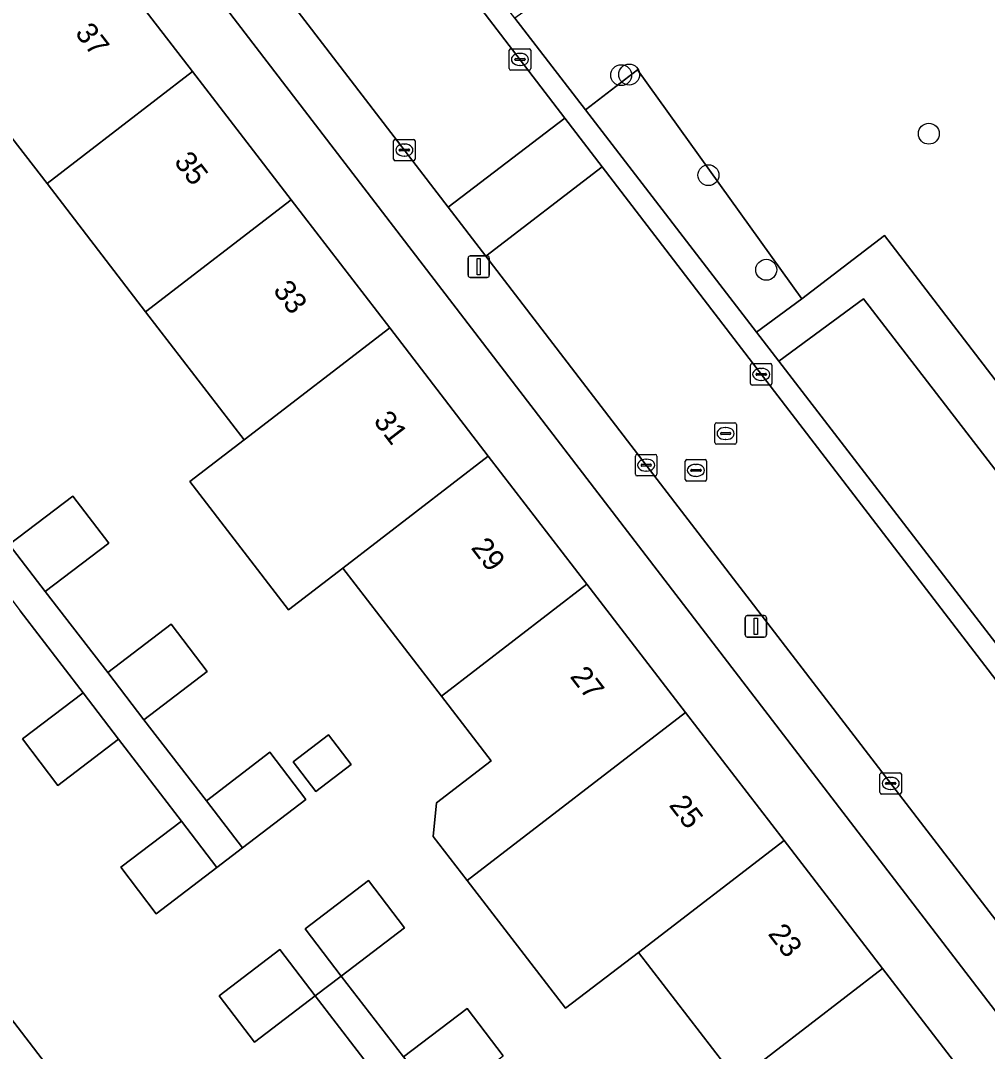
# Model space of a CAD drawing. Extents: x 159352 to 160617, y 385888 to 387323.
# Drawn here: x 160267.44 to 160312.55, y 386630 to 386678.07 of the extents above; entities that cross this region are included whole.
import ezdxf

# ---------------------------------------------------------------- set-up
doc = ezdxf.new("R2010")
doc.units = 0
for name, color, linetype in [('IMGEO_Boom', 7, 'Continuous'), ('IMGEO_Erf', 7, 'Continuous'), ('IMGEO_Groenvoorziening', 7, 'Continuous'), ('IMGEO_Haag', 7, 'Continuous'), ('IMGEO_Kolk', 7, 'Continuous'), ('IMGEO_Lichtmast', 7, 'Continuous'), ('IMGEO_Pand', 7, 'Continuous'), ('IMGEO_Pand_nummerreeks', 7, 'Continuous'), ('IMGEO_Rijbaan_lokaal_open', 7, 'Continuous'), ('IMGEO_Rioolput', 7, 'Continuous'), ('IMGEO_Voetpad_open', 7, 'Continuous')]:
    doc.layers.add(name, color=color, linetype=linetype)

msp = doc.modelspace()

# ---------------------------------------------------------------- linework, layer by layer
at = {"layer": 'IMGEO_Boom'}
for centre in [(160295.465, 386675.527), (160295.839, 386675.557), (160309.821, 386672.796), (160299.537, 386670.863), (160302.236, 386666.451)]:
    msp.add_circle(centre, 0.489, dxfattribs=at)
at = {"layer": 'IMGEO_Erf'}
for points in [[(160268.57, 386685.028), (160265.832, 386682.925), (160266.245, 386682.375), (160266.848, 386682.844), (160268.788, 386680.318), (160271.306, 386682.262), (160271.567, 386681.95), (160270.992, 386681.508), (160275.465, 386675.695), (160280.066, 386669.717), (160284.665, 386663.74), (160289.265, 386657.763), (160293.864, 386651.786), (160298.464, 386645.809), (160303.064, 386639.832), (160307.663, 386633.855), (160312.263, 386627.878)], [(160325.389, 386615.639), (160272.537, 386684.512)], [(160300.876, 386628.632), (160296.276, 386634.609), (160292.866, 386632.008), (160288.277, 386637.97), (160286.697, 386640.023), (160286.847, 386641.581), (160289.399, 386643.545), (160287.077, 386646.562), (160282.477, 386652.539), (160279.945, 386650.591), (160275.345, 386656.568), (160277.877, 386658.516), (160273.277, 386664.494), (160268.677, 386670.471), (160267.041, 386672.597)], [(160260.134, 386625.987), (160255.544, 386631.973), (160250.955, 386637.959), (160246.366, 386643.945), (160241.776, 386649.932), (160237.325, 386655.738), (160236.906, 386655.416), (160236.675, 386655.716), (160244.608, 386661.798), (160244.841, 386661.494), (160244.325, 386661.1), (160247.367, 386657.132), (160248.774, 386655.296), (160251.166, 386657.13), (160255.756, 386651.143), (160253.364, 386649.309), (160257.953, 386643.324), (160260.474, 386645.246), (160265.048, 386639.248), (160262.542, 386637.337), (160267.132, 386631.351), (160271.721, 386625.365)], [(160266.915, 386653.643), (160269.874, 386655.899), (160271.554, 386653.696), (160268.595, 386651.44), (160271.515, 386647.666), (160274.474, 386649.922), (160276.154, 386647.719), (160273.195, 386645.463), (160276.114, 386641.689), (160279.073, 386643.945), (160280.753, 386641.742), (160277.794, 386639.486), (160276.6, 386638.571), (160273.772, 386636.414), (160272.119, 386638.581), (160274.947, 386640.738), (160272.01, 386644.557), (160269.182, 386642.4), (160267.529, 386644.567), (160270.357, 386646.724), (160267.421, 386650.543)], [(160231.086, 386652.432), (160283.64, 386583.809), (160299.606, 386595.938), (160297.429, 386598.805), (160303.426, 386603.36), (160299.546, 386608.64), (160296.718, 386606.483), (160295.065, 386608.65), (160297.893, 386610.807), (160294.958, 386614.626), (160292.13, 386612.469), (160290.477, 386614.636), (160293.305, 386616.793), (160290.369, 386620.611), (160287.541, 386618.454), (160285.888, 386620.621), (160288.716, 386622.778), (160285.779, 386626.598), (160282.951, 386624.441), (160281.298, 386626.608), (160284.126, 386628.765), (160281.19, 386632.584), (160282.394, 386633.509)], [(160282.394, 386633.509), (160285.314, 386629.735), (160288.273, 386631.991), (160289.953, 386629.788)]]:
    msp.add_lwpolyline(points, dxfattribs=at)
for points in [[(160282.867, 386643.38), (160281.217, 386642.121), (160280.16, 386643.507), (160281.81, 386644.765)], [(160283.673, 386637.968), (160285.353, 386635.765), (160282.394, 386633.509), (160280.714, 386635.712)], [(160281.19, 386632.584), (160278.362, 386630.427), (160276.709, 386632.594), (160279.537, 386634.751)]]:
    msp.add_lwpolyline(points, close=True, dxfattribs=at)
at = {"layer": 'IMGEO_Groenvoorziening'}
for points in [[(160342.032, 386669.433), (160339.348, 386667.542), (160330.767, 386679.723), (160325.285, 386675.947), (160312.656, 386693.871), (160304.057, 386687.784), (160290.51, 386678.189), (160293.804, 386673.91), (160296.222, 386675.772), (160303.901, 386665.103), (160307.748, 386668.055), (160321.615, 386649.982), (160344.407, 386666.176)], [(160303.901, 386665.103), (160296.222, 386675.772), (160293.804, 386673.91), (160301.781, 386663.547)], [(160321.615, 386649.982), (160307.748, 386668.055), (160303.901, 386665.103), (160301.781, 386663.547), (160302.826, 386662.19), (160306.777, 386665.089), (160319.555, 386648.519)], [(160319.555, 386648.519), (160306.777, 386665.089), (160302.826, 386662.19), (160315.544, 386645.669)]]:
    msp.add_lwpolyline(points, close=True, dxfattribs=at)
at = {"layer": 'IMGEO_Haag'}
msp.add_lwpolyline([(160321.615, 386649.982), (160307.748, 386668.055), (160303.901, 386665.103), (160301.781, 386663.547), (160302.826, 386662.19), (160306.777, 386665.089), (160319.555, 386648.519)], close=True, dxfattribs=at)
at = {"layer": 'IMGEO_Kolk'}
for p, q in [((160290.318, 386676.761), (160291.17, 386676.761)), ((160290.243, 386675.835), (160290.243, 386676.687)), ((160290.502, 386676.255), (160290.502, 386676.267)), ((160290.545, 386676.304), (160290.943, 386676.304)), ((160290.731, 386676.541), (160290.756, 386676.541)), ((160290.986, 386676.267), (160290.986, 386676.255)), ((160291.244, 386676.687), (160291.244, 386675.835)), ((160290.94, 386676.218), (160290.542, 386676.218)), ((160290.754, 386675.981), (160290.729, 386675.981)), ((160291.17, 386675.761), (160290.318, 386675.761)), ((160284.85, 386671.608), (160284.85, 386672.46)), ((160284.925, 386672.534), (160285.777, 386672.534)), ((160285.851, 386672.46), (160285.851, 386671.608)), ((160285.109, 386672.028), (160285.109, 386672.04)), ((160285.547, 386671.991), (160285.149, 386671.991)), ((160285.152, 386672.077), (160285.55, 386672.077)), ((160285.338, 386672.314), (160285.363, 386672.314)), ((160285.593, 386672.04), (160285.593, 386672.028)), ((160285.777, 386671.534), (160284.925, 386671.534)), ((160285.361, 386671.754), (160285.336, 386671.754)), ((160301.5, 386661.146), (160301.5, 386661.998)), ((160301.575, 386662.072), (160302.427, 386662.072)), ((160301.988, 386661.852), (160302.013, 386661.852)), ((160302.501, 386661.998), (160302.501, 386661.146)), ((160301.759, 386661.566), (160301.759, 386661.578)), ((160302.197, 386661.529), (160301.799, 386661.529)), ((160301.802, 386661.615), (160302.2, 386661.615)), ((160302.243, 386661.578), (160302.243, 386661.566)), ((160302.427, 386661.072), (160301.575, 386661.072)), ((160302.011, 386661.292), (160301.986, 386661.292)), ((160296.133, 386656.911), (160296.133, 386657.763)), ((160296.208, 386657.837), (160297.06, 386657.837)), ((160296.621, 386657.617), (160296.646, 386657.617)), ((160297.134, 386657.763), (160297.134, 386656.911)), ((160296.392, 386657.331), (160296.392, 386657.343)), ((160296.83, 386657.294), (160296.432, 386657.294)), ((160296.435, 386657.38), (160296.833, 386657.38)), ((160296.644, 386657.057), (160296.619, 386657.057)), ((160296.876, 386657.343), (160296.876, 386657.331)), ((160297.06, 386656.837), (160296.208, 386656.837)), ((160307.543, 386642.068), (160307.543, 386642.92)), ((160307.618, 386642.994), (160308.47, 386642.994)), ((160308.031, 386642.774), (160308.056, 386642.774)), ((160308.544, 386642.92), (160308.544, 386642.068)), ((160307.802, 386642.488), (160307.802, 386642.5)), ((160308.24, 386642.451), (160307.842, 386642.451)), ((160307.845, 386642.537), (160308.243, 386642.537)), ((160308.054, 386642.214), (160308.029, 386642.214)), ((160308.286, 386642.5), (160308.286, 386642.488)), ((160308.47, 386641.994), (160307.618, 386641.994))]:
    msp.add_line(p, q, dxfattribs=at)
for points in [[(160290.318, 386676.761), (160291.17, 386676.761)], [(160290.243, 386675.835), (160290.243, 386676.687)], [(160291.244, 386676.687), (160291.244, 386675.835)], [(160291.17, 386675.761), (160290.318, 386675.761)], [(160284.85, 386671.608), (160284.85, 386672.46)], [(160284.925, 386672.534), (160285.777, 386672.534)], [(160285.851, 386672.46), (160285.851, 386671.608)], [(160285.777, 386671.534), (160284.925, 386671.534)], [(160301.5, 386661.146), (160301.5, 386661.998)], [(160301.575, 386662.072), (160302.427, 386662.072)], [(160302.501, 386661.998), (160302.501, 386661.146)], [(160302.427, 386661.072), (160301.575, 386661.072)], [(160296.133, 386656.911), (160296.133, 386657.763)], [(160296.208, 386657.837), (160297.06, 386657.837)], [(160297.134, 386657.763), (160297.134, 386656.911)], [(160297.06, 386656.837), (160296.208, 386656.837)], [(160307.543, 386642.068), (160307.543, 386642.92)], [(160307.618, 386642.994), (160308.47, 386642.994)], [(160308.544, 386642.92), (160308.544, 386642.068)], [(160308.47, 386641.994), (160307.618, 386641.994)]]:
    msp.add_lwpolyline(points, dxfattribs=at)
for centre, radius, start, end in [((160290.32, 386676.685), 0.0765, 91.552, 178.448), ((160290.32, 386676.685), 0.0765, 91.552, 178.448), ((160291.168, 386676.685), 0.0765, 1.552, 88.448), ((160291.168, 386676.685), 0.0765, 1.552, 88.448), ((160290.542, 386676.264), 0.0403, 85.8775, 175.7526), ((160290.539, 386676.254), 0.0366, 178.938, 274.7102), ((160290.943, 386676.261), 0.043, 264.8664, 352.4533), ((160290.947, 386676.266), 0.0386, 1.7309, 96.639), ((160290.32, 386675.837), 0.0765, 181.552, 268.448), ((160290.32, 386675.837), 0.0765, 181.552, 268.448), ((160291.168, 386675.837), 0.0765, 271.552, 358.448), ((160291.168, 386675.837), 0.0765, 271.552, 358.448), ((160284.927, 386672.458), 0.0765, 91.552, 178.448), ((160284.927, 386672.458), 0.0765, 91.552, 178.448), ((160285.775, 386672.458), 0.0765, 1.552, 88.448), ((160285.775, 386672.458), 0.0765, 1.552, 88.448), ((160285.149, 386672.037), 0.0403, 85.8775, 175.7526), ((160285.146, 386672.027), 0.0366, 178.938, 274.7102), ((160285.55, 386672.034), 0.043, 264.8664, 352.4533), ((160285.554, 386672.039), 0.0386, 1.7309, 96.639), ((160284.927, 386671.61), 0.0765, 181.552, 268.448), ((160284.927, 386671.61), 0.0765, 181.552, 268.448), ((160285.775, 386671.61), 0.0765, 271.552, 358.448), ((160285.775, 386671.61), 0.0765, 271.552, 358.448), ((160301.577, 386661.996), 0.0765, 91.552, 178.448), ((160301.577, 386661.996), 0.0765, 91.552, 178.448), ((160302.425, 386661.996), 0.0765, 1.552, 88.448), ((160302.425, 386661.996), 0.0765, 1.552, 88.448), ((160301.799, 386661.575), 0.0403, 85.8775, 175.7526), ((160301.796, 386661.565), 0.0366, 178.938, 274.7102), ((160302.2, 386661.572), 0.043, 264.8664, 352.4533), ((160302.204, 386661.577), 0.0386, 1.7309, 96.639), ((160301.577, 386661.148), 0.0765, 181.552, 268.448), ((160301.577, 386661.148), 0.0765, 181.552, 268.448), ((160302.425, 386661.148), 0.0765, 271.552, 358.448), ((160302.425, 386661.148), 0.0765, 271.552, 358.448), ((160296.21, 386657.761), 0.0765, 91.552, 178.448), ((160296.21, 386657.761), 0.0765, 91.552, 178.448), ((160297.058, 386657.761), 0.0765, 1.552, 88.448), ((160297.058, 386657.761), 0.0765, 1.552, 88.448), ((160296.432, 386657.34), 0.0403, 85.8775, 175.7526), ((160296.429, 386657.33), 0.0366, 178.938, 274.7102), ((160296.833, 386657.337), 0.043, 264.8664, 352.4533), ((160296.837, 386657.342), 0.0386, 1.7309, 96.639), ((160296.21, 386656.913), 0.0765, 181.552, 268.448), ((160296.21, 386656.913), 0.0765, 181.552, 268.448), ((160297.058, 386656.913), 0.0765, 271.552, 358.448), ((160297.058, 386656.913), 0.0765, 271.552, 358.448), ((160307.62, 386642.918), 0.0765, 91.552, 178.448), ((160307.62, 386642.918), 0.0765, 91.552, 178.448), ((160308.468, 386642.918), 0.0765, 1.552, 88.448), ((160308.468, 386642.918), 0.0765, 1.552, 88.448), ((160307.842, 386642.497), 0.0403, 85.8775, 175.7526), ((160307.839, 386642.487), 0.0366, 178.938, 274.7102), ((160308.243, 386642.494), 0.043, 264.8664, 352.4533), ((160308.247, 386642.499), 0.0386, 1.7309, 96.639), ((160307.62, 386642.07), 0.0765, 181.552, 268.448), ((160307.62, 386642.07), 0.0765, 181.552, 268.448), ((160308.468, 386642.07), 0.0765, 271.552, 358.448), ((160308.468, 386642.07), 0.0765, 271.552, 358.448)]:
    msp.add_arc(centre, radius, start, end, dxfattribs=at)
for centre, major_axis, ratio, start_param, end_param in [((160290.73, 386676.261), (-0.387, 0.002), 0.722429, 4.712389, 7.853982), ((160290.755, 386676.261), (-0.39, 0.002), 0.717154, 1.570796, 4.712389), ((160285.337, 386672.034), (-0.387, 0.002), 0.722429, 4.712389, 7.853982), ((160285.362, 386672.034), (-0.39, 0.002), 0.717154, 1.570796, 4.712389), ((160301.987, 386661.572), (-0.387, 0.002), 0.722429, 4.712389, 7.853982), ((160302.012, 386661.572), (-0.39, 0.002), 0.717154, 1.570796, 4.712389), ((160296.62, 386657.337), (-0.387, 0.002), 0.722429, 4.712389, 7.853982), ((160296.645, 386657.337), (-0.39, 0.002), 0.717154, 1.570796, 4.712389), ((160308.03, 386642.494), (-0.387, 0.002), 0.722429, 4.712389, 7.853982), ((160308.055, 386642.494), (-0.39, 0.002), 0.717154, 1.570796, 4.712389)]:
    msp.add_ellipse(centre, major_axis=major_axis, ratio=ratio, start_param=start_param, end_param=end_param, dxfattribs=at)
at = {"layer": 'IMGEO_Lichtmast'}
for p, q in [((160288.323, 386666.194), (160288.323, 386666.994)), ((160288.323, 386666.994), (160288.323, 386666.194)), ((160288.423, 386667.094), (160289.213, 386667.094)), ((160289.213, 386667.094), (160288.423, 386667.094)), ((160289.313, 386666.994), (160289.313, 386666.194)), ((160289.313, 386666.194), (160289.313, 386666.994)), ((160289.213, 386666.094), (160288.423, 386666.094)), ((160288.423, 386666.094), (160289.213, 386666.094)), ((160301.352, 386650.319), (160302.142, 386650.319)), ((160302.142, 386650.319), (160301.352, 386650.319)), ((160301.252, 386649.419), (160301.252, 386650.219)), ((160301.252, 386650.219), (160301.252, 386649.419)), ((160302.242, 386650.219), (160302.242, 386649.419)), ((160302.242, 386649.419), (160302.242, 386650.219)), ((160302.142, 386649.319), (160301.352, 386649.319)), ((160301.352, 386649.319), (160302.142, 386649.319))]:
    msp.add_line(p, q, dxfattribs=at)
for points in [[(160288.743, 386666.969), (160288.893, 386666.969), (160288.893, 386666.219), (160288.743, 386666.219), (160288.743, 386666.969)], [(160301.672, 386650.194), (160301.822, 386650.194), (160301.822, 386649.444), (160301.672, 386649.444), (160301.672, 386650.194)]]:
    msp.add_lwpolyline(points, dxfattribs=at)
for centre, start, end in [((160288.423, 386666.994), 90, 180), ((160288.423, 386666.994), 90, 180), ((160289.213, 386666.994), 0, 90), ((160289.213, 386666.994), 360, 90), ((160288.423, 386666.194), 180, 270), ((160288.423, 386666.194), 180, 270), ((160289.213, 386666.194), 270, 0), ((160289.213, 386666.194), 270, 0), ((160301.352, 386650.219), 90, 180), ((160301.352, 386650.219), 90, 180), ((160302.142, 386650.219), 0, 90), ((160302.142, 386650.219), 360, 90), ((160301.352, 386649.419), 180, 270), ((160301.352, 386649.419), 180, 270), ((160302.142, 386649.419), 270, 0), ((160302.142, 386649.419), 270, 0)]:
    msp.add_arc(centre, 0.1, start, end, dxfattribs=at)
at = {"layer": 'IMGEO_Pand'}
for points in [[(160261.562, 386679.628), (160261.968, 386679.103), (160261.367, 386678.631), (160261.823, 386678.012), (160260.568, 386677.033), (160262.051, 386675.133), (160261.878, 386674.998), (160262.045, 386674.786), (160262.219, 386674.922), (160263.444, 386673.354), (160266.474, 386673.334), (160267.041, 386672.597), (160268.677, 386670.471), (160275.465, 386675.695), (160270.992, 386681.508), (160271.567, 386681.95), (160271.306, 386682.262), (160268.788, 386680.318), (160266.848, 386682.844), (160266.245, 386682.375), (160265.832, 386682.925)], [(160268.677, 386670.471), (160273.277, 386664.494), (160280.066, 386669.717), (160275.465, 386675.695)], [(160273.277, 386664.494), (160277.877, 386658.516), (160284.665, 386663.74), (160280.066, 386669.717)], [(160277.877, 386658.516), (160275.345, 386656.568), (160279.945, 386650.591), (160282.477, 386652.539), (160289.265, 386657.763), (160284.665, 386663.74)], [(160293.864, 386651.786), (160289.265, 386657.763), (160282.477, 386652.539), (160287.077, 386646.562)], [(160271.554, 386653.696), (160269.874, 386655.899), (160266.915, 386653.643), (160268.595, 386651.44)], [(160286.847, 386641.581), (160286.697, 386640.023), (160288.277, 386637.97), (160298.464, 386645.809), (160293.864, 386651.786), (160287.077, 386646.562), (160289.399, 386643.545)], [(160276.154, 386647.719), (160274.474, 386649.922), (160271.515, 386647.666), (160273.195, 386645.463)], [(160270.357, 386646.724), (160267.529, 386644.567), (160269.182, 386642.4), (160272.01, 386644.557)], [(160292.866, 386632.008), (160296.276, 386634.609), (160303.064, 386639.832), (160298.464, 386645.809), (160288.277, 386637.97)], [(160282.867, 386643.38), (160281.81, 386644.765), (160280.16, 386643.507), (160281.217, 386642.121)], [(160280.753, 386641.742), (160279.073, 386643.945), (160276.114, 386641.689), (160277.794, 386639.486)], [(160274.947, 386640.738), (160272.119, 386638.581), (160273.772, 386636.414), (160276.6, 386638.571)], [(160296.276, 386634.609), (160300.876, 386628.632), (160307.663, 386633.855), (160303.064, 386639.832)], [(160285.353, 386635.765), (160283.673, 386637.968), (160280.714, 386635.712), (160282.394, 386633.509)], [(160279.537, 386634.751), (160276.709, 386632.594), (160278.362, 386630.427), (160281.19, 386632.584)], [(160300.876, 386628.632), (160305.476, 386622.655), (160312.263, 386627.878), (160307.663, 386633.855)], [(160289.953, 386629.788), (160288.273, 386631.991), (160285.314, 386629.735), (160286.994, 386627.532)], [(160271.721, 386625.365), (160267.132, 386631.351), (160260.134, 386625.987), (160264.724, 386620)]]:
    msp.add_lwpolyline(points, close=True, dxfattribs=at)
at = {"layer": 'IMGEO_Rijbaan_lokaal_open'}
msp.add_lwpolyline([(160274.842, 386685.724), (160287.398, 386669.368), (160292.842, 386673.522), (160280.364, 386689.808)], dxfattribs=at)
for points in [[(160287.398, 386669.368), (160289.146, 386667.091), (160294.587, 386671.245), (160292.842, 386673.522)], [(160336.439, 386616.787), (160336.419, 386616.785), (160324.982, 386631.527), (160324.964, 386631.67), (160301.075, 386662.777), (160294.587, 386671.245), (160289.146, 386667.091), (160297.299, 386656.471), (160319.91, 386627.059), (160325.603, 386619.624), (160327.6, 386617.016), (160329.073, 386615.092), (160331.331, 386612.143), (160338.335, 386602.995), (160341.052, 386599.452), (160346.516, 386603.637)]]:
    msp.add_lwpolyline(points, close=True, dxfattribs=at)
at = {"layer": 'IMGEO_Rioolput'}
for p, q in [((160299.839, 386658.387), (160299.839, 386659.239)), ((160299.914, 386659.313), (160300.766, 386659.313)), ((160300.327, 386659.093), (160300.352, 386659.093)), ((160300.84, 386659.239), (160300.84, 386658.387)), ((160300.098, 386658.807), (160300.098, 386658.819)), ((160300.536, 386658.77), (160300.138, 386658.77)), ((160300.141, 386658.856), (160300.539, 386658.856)), ((160300.35, 386658.533), (160300.325, 386658.533)), ((160300.582, 386658.819), (160300.582, 386658.807)), ((160300.766, 386658.313), (160299.914, 386658.313)), ((160298.453, 386656.67), (160298.453, 386657.522)), ((160298.528, 386657.596), (160299.38, 386657.596)), ((160299.454, 386657.522), (160299.454, 386656.67)), ((160298.712, 386657.09), (160298.712, 386657.102)), ((160299.15, 386657.053), (160298.752, 386657.053)), ((160298.755, 386657.139), (160299.153, 386657.139)), ((160298.941, 386657.376), (160298.966, 386657.376)), ((160299.196, 386657.102), (160299.196, 386657.09)), ((160299.38, 386656.596), (160298.528, 386656.596)), ((160298.964, 386656.816), (160298.939, 386656.816))]:
    msp.add_line(p, q, dxfattribs=at)
for points in [[(160299.839, 386658.387), (160299.839, 386659.239)], [(160299.914, 386659.313), (160300.766, 386659.313)], [(160300.84, 386659.239), (160300.84, 386658.387)], [(160300.766, 386658.313), (160299.914, 386658.313)], [(160298.453, 386656.67), (160298.453, 386657.522)], [(160298.528, 386657.596), (160299.38, 386657.596)], [(160299.454, 386657.522), (160299.454, 386656.67)], [(160299.38, 386656.596), (160298.528, 386656.596)]]:
    msp.add_lwpolyline(points, dxfattribs=at)
for centre, radius, start, end in [((160299.916, 386659.237), 0.0765, 91.552, 178.448), ((160299.916, 386659.237), 0.0765, 91.552, 178.448), ((160300.764, 386659.237), 0.0765, 1.552, 88.448), ((160300.764, 386659.237), 0.0765, 1.552, 88.448), ((160300.138, 386658.816), 0.0403, 85.8775, 175.7526), ((160300.135, 386658.806), 0.0366, 178.938, 274.7102), ((160300.539, 386658.813), 0.043, 264.8664, 352.4533), ((160300.543, 386658.818), 0.0386, 1.7309, 96.639), ((160299.916, 386658.389), 0.0765, 181.552, 268.448), ((160299.916, 386658.389), 0.0765, 181.552, 268.448), ((160300.764, 386658.389), 0.0765, 271.552, 358.448), ((160300.764, 386658.389), 0.0765, 271.552, 358.448), ((160298.53, 386657.52), 0.0765, 91.552, 178.448), ((160298.53, 386657.52), 0.0765, 91.552, 178.448), ((160299.378, 386657.52), 0.0765, 1.552, 88.448), ((160299.378, 386657.52), 0.0765, 1.552, 88.448), ((160298.752, 386657.099), 0.0403, 85.8775, 175.7526), ((160298.749, 386657.089), 0.0366, 178.938, 274.7102), ((160299.153, 386657.096), 0.043, 264.8664, 352.4533), ((160299.157, 386657.101), 0.0386, 1.7309, 96.639), ((160298.53, 386656.672), 0.0765, 181.552, 268.448), ((160298.53, 386656.672), 0.0765, 181.552, 268.448), ((160299.378, 386656.672), 0.0765, 271.552, 358.448), ((160299.378, 386656.672), 0.0765, 271.552, 358.448)]:
    msp.add_arc(centre, radius, start, end, dxfattribs=at)
for centre, major_axis, ratio, start_param, end_param in [((160300.326, 386658.813), (-0.387, 0.002), 0.722429, 4.712389, 7.853982), ((160300.351, 386658.813), (-0.39, 0.002), 0.717154, 1.570796, 4.712389), ((160298.94, 386657.096), (-0.387, 0.002), 0.722429, 4.712389, 7.853982), ((160298.965, 386657.096), (-0.39, 0.002), 0.717154, 1.570796, 4.712389)]:
    msp.add_ellipse(centre, major_axis=major_axis, ratio=ratio, start_param=start_param, end_param=end_param, dxfattribs=at)
at = {"layer": 'IMGEO_Voetpad_open'}
for points in [[(160325.711, 386632.275), (160325.017, 386633.189), (160316.586, 386644.297), (160315.544, 386645.669), (160302.826, 386662.19), (160301.781, 386663.547), (160293.804, 386673.91), (160290.51, 386678.189), (160289.49, 386679.514), (160280.871, 386690.739)], [(160280.364, 386689.808), (160292.842, 386673.522), (160294.587, 386671.245), (160301.075, 386662.777), (160324.964, 386631.67)], [(160269.739, 386688.104), (160272.539, 386684.535), (160272.537, 386684.512), (160325.389, 386615.639), (160327.134, 386613.365), (160368.75, 386559.092), (160369.691, 386557.865), (160391.66, 386529.214)], [(160393.443, 386531.282), (160376.798, 386552.912), (160375.061, 386555.169), (160373.807, 386556.798), (160373.36, 386556.459), (160367.525, 386564.143), (160367.923, 386564.445), (160362.478, 386571.52), (160342.793, 386597.184), (160341.052, 386599.452), (160338.335, 386602.995), (160331.331, 386612.143), (160330.935, 386611.84), (160328.677, 386614.789), (160329.073, 386615.092), (160327.6, 386617.016), (160327.204, 386616.713), (160325.207, 386619.321), (160325.603, 386619.624), (160319.91, 386627.059), (160297.299, 386656.471), (160289.146, 386667.091), (160287.398, 386669.368), (160274.842, 386685.724)]]:
    msp.add_lwpolyline(points, dxfattribs=at)
for points in [[(160266.915, 386653.643), (160263.996, 386657.417), (160262.316, 386659.62), (160259.319, 386663.233), (160254.729, 386669.203), (160252.236, 386672.456), (160251.015, 386671.52), (160258.133, 386662.282), (160261.179, 386658.696), (160262.832, 386656.529), (160265.768, 386652.71), (160267.421, 386650.543), (160270.357, 386646.724), (160272.01, 386644.557), (160274.947, 386640.738), (160276.6, 386638.571), (160277.794, 386639.486), (160276.114, 386641.689), (160273.195, 386645.463), (160271.515, 386647.666), (160268.595, 386651.44)], [(160296.193, 386615.578), (160294.513, 386617.781), (160291.593, 386621.555), (160289.913, 386623.758), (160286.994, 386627.532), (160285.314, 386629.735), (160282.394, 386633.509), (160281.19, 386632.584), (160284.126, 386628.765), (160285.779, 386626.598), (160288.716, 386622.778), (160290.369, 386620.611), (160293.305, 386616.793), (160294.958, 386614.626), (160297.893, 386610.807), (160299.546, 386608.64), (160303.426, 386603.36), (160305.603, 386600.493), (160306.79, 386601.394), (160306.835, 386601.428), (160300.691, 386609.515), (160299.096, 386611.588)]]:
    msp.add_lwpolyline(points, close=True, dxfattribs=at)

# ---------------------------------------------------------------- texts
at = {"layer": 'IMGEO_Pand_nummerreeks'}
for s, p in [('37', (160269.951, 386677.483)), ('35', (160274.57, 386671.481)), ('33', (160279.189, 386665.479)), ('31', (160283.877, 386659.387)), ('29', (160288.427, 386653.475)), ('27', (160293.046, 386647.473)), ('25', (160297.665, 386641.471)), ('23', (160302.284, 386635.469))]:
    msp.add_text(s, height=1, rotation=307.5803, dxfattribs=at).set_placement(p)

doc.saveas('drawing.dxf')
